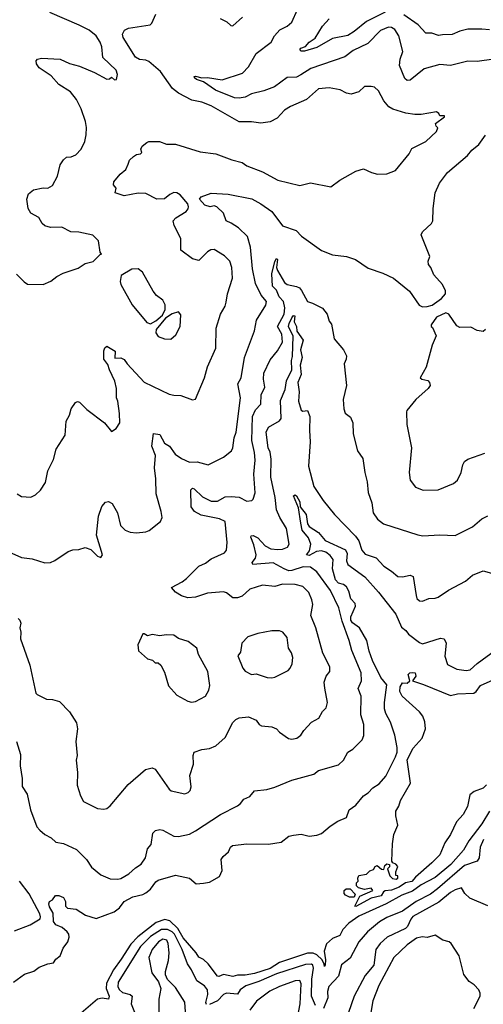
# Model space of a CAD drawing. Extents: x 1245515 to 1420776, y 606314 to 671314.
# Tile 259 of 385: x 1351094 to 1354075, y 640183 to 646519. Entities that reach past the tile are written whole.
import ezdxf

# ---------------------------------------------------------------- set-up
doc = ezdxf.new("R2010")
doc.units = 0

msp = doc.modelspace()

# ---------------------------------------------------------------- linework, layer by layer
at = {"layer": '0CON10XD'}
for points in [[(1351072.4, 644882.4), (1351121.7, 644831.7), (1351145, 644816.2), (1351244.1, 644815.9), (1351295, 644836.2), (1351332.8, 644867.2), (1351372.5, 644887.5), (1351470.9, 644919.1), (1351515, 644950), (1351565.9, 644964.1), (1351611.7, 645008.3), (1351620, 645010), (1351612.5, 645022.5), (1351601.2, 645095), (1351565, 645133.3), (1351475, 645152), (1351423.6, 645153.6), (1351365, 645183.8), (1351291.7, 645181.7), (1351255, 645192), (1351238.3, 645208.3), (1351217, 645247), (1351165.8, 645275), (1351148.9, 645305), (1351140, 645365), (1351151.2, 645398.8), (1351182.5, 645425), (1351245, 645437.1), (1351275, 645435.8), (1351305, 645452), (1351336.9, 645513.1), (1351353.8, 645585), (1351375, 645616.7), (1351395, 645633.8), (1351425, 645637.1), (1351455, 645649.2), (1351489.2, 645685), (1351512.9, 645735), (1351521.3, 645778.7), (1351523.6, 645826.4), (1351517.5, 645865), (1351488.5, 645945), (1351458.8, 646005), (1351420, 646055), (1351345, 646101.5), (1351297.2, 646157.2), (1351220, 646210), (1351202.5, 646235), (1351198.8, 646255), (1351207.5, 646265), (1351235, 646270.6), (1351355, 646264.4), (1351415, 646236.9), (1351479.3, 646219.3), (1351575, 646180), (1351655, 646136.7), (1351671.7, 646138.3), (1351685, 646150), (1351703, 646133), (1351716.1, 646133.9), (1351722.5, 646167.5), (1351713.8, 646195), (1351628.8, 646275), (1351621.4, 646345), (1351611.9, 646375), (1351585.6, 646415), (1351541.7, 646451.7), (1351477.1, 646485), (1351287.8, 646565)], [(1351078.3, 643468.3), (1351105, 643450), (1351165, 643446.7), (1351195, 643461.2), (1351228.3, 643491.7), (1351259.1, 643540.9), (1351274.3, 643615.7), (1351312.1, 643687.9), (1351327.5, 643755), (1351386, 643845), (1351393.8, 643935), (1351414, 643975), (1351424.2, 644015), (1351452, 644055), (1351465, 644062), (1351477.9, 644057.9), (1351525, 644010), (1351640, 643925), (1351685, 643870), (1351715, 643887.5), (1351738.8, 643925), (1351736, 643985), (1351724.3, 644064.3), (1351715.6, 644085.6), (1351716.9, 644145), (1351705, 644193.3), (1351670.8, 644265), (1351661.2, 644301.2), (1351634.6, 644335), (1351635, 644387.5), (1351642, 644408), (1351655, 644418.8), (1351708, 644385), (1351705, 644340), (1351745, 644342.5), (1351765, 644333.3), (1351784.2, 644304.2), (1351895, 644186.9), (1352055, 644110), (1352085, 644101.9), (1352130.3, 644100.3), (1352205, 644073.3), (1352225, 644077.5), (1352282.2, 644215), (1352301.5, 644285), (1352355.3, 644404.7), (1352357.1, 644535), (1352385.4, 644624.6), (1352414.3, 644675), (1352420.8, 644700.8), (1352429.4, 644755), (1352463.1, 644855), (1352458.9, 644925), (1352445, 644966.2), (1352410.3, 645000.3), (1352345, 645039.4), (1352322.6, 645037.4), (1352301.2, 645025), (1352245, 644970), (1352205, 644980.8), (1352131.2, 645035), (1352130.2, 645110.2), (1352087.8, 645195), (1352080.8, 645225), (1352098, 645245), (1352163.8, 645285), (1352177.9, 645302.1), (1352180, 645315), (1352174.3, 645335), (1352125, 645391.1), (1352105, 645404.4), (1352085, 645406.7), (1352058.8, 645395), (1352025, 645366.2), (1351975, 645363.8), (1351905, 645401.4), (1351855, 645402.7), (1351765, 645386.2), (1351707.5, 645405), (1351713.8, 645435), (1351696.7, 645456.7), (1351700, 645475), (1351740.8, 645525), (1351776, 645555), (1351790.5, 645589.5), (1351799.2, 645615), (1351825, 645639.2), (1351845, 645650.8), (1351870, 645655), (1351880, 645665), (1351873.3, 645685), (1351882.5, 645705), (1351911.7, 645728.3), (1351925, 645736), (1351993.9, 645736.1), (1352037.3, 645717.3), (1352095, 645718.2), (1352255, 645668.9), (1352355, 645655.6), (1352457.6, 645617.6), (1352525, 645600), (1352555, 645579.2), (1352655, 645539.2), (1352755, 645487.1), (1352895, 645452.5), (1352965, 645470), (1353095, 645442.5), (1353153, 645487), (1353255, 645544.3), (1353305, 645558.9), (1353356.8, 645536.8), (1353395, 645524.2), (1353455, 645526.2), (1353510.5, 645549.5), (1353598, 645655), (1353615, 645690), (1353705, 645735.8), (1353775, 645798.8), (1353783.3, 645823.3), (1353772.5, 645835), (1353768.3, 645851.7), (1353825, 645893.3), (1353825, 645900), (1353795, 645900), (1353790, 645915), (1353775, 645926.7), (1353675, 645908), (1353635, 645908.1), (1353578, 645918), (1353493.1, 645943.1), (1353468.8, 645958.8), (1353436.7, 645996.7), (1353401.9, 646061.9), (1353376.7, 646085), (1353355, 646090), (1353311.8, 646088.2), (1353275, 646055.6), (1353225, 646039.5), (1353195, 646046.5), (1353155, 646067.5), (1353085, 646081.2), (1353015.5, 646074.5), (1352938, 646005), (1352835, 645960), (1352796.7, 645936.7), (1352749.2, 645885), (1352705, 645861.1), (1352645, 645852.7), (1352585, 645861.2), (1352505, 645862.7), (1352325.2, 645965.2), (1352265, 645989.3), (1352200.7, 646000.7), (1352115.8, 646045.8), (1352077.4, 646077.4), (1351999.7, 646185), (1351925, 646249.1), (1351905, 646258.2), (1351865, 646263.8), (1351838.6, 646278.6), (1351759.1, 646405), (1351755.6, 646425), (1351768.8, 646451.2), (1351794.6, 646465.4), (1351933.8, 646486.2), (1351943.8, 646496.2), (1351970, 646555)], [(1354144.1, 646264.1), (1354035, 646250.6), (1353975, 646251.9), (1353865, 646223.5), (1353795, 646230.4), (1353695, 646202.7), (1353605, 646130.9), (1353585, 646128.1), (1353570.7, 646140.7), (1353536.2, 646225), (1353540, 646265), (1353557.1, 646315), (1353531.8, 646415), (1353506, 646456), (1353485, 646468.5), (1353465, 646471.8), (1353415, 646450), (1353333.1, 646366.9), (1353238.3, 646321.7), (1353185, 646280.5), (1352965.6, 646205), (1352902.5, 646165), (1352875, 646148.8), (1352815, 646146.7), (1352732.8, 646087.2), (1352665, 646061.8), (1352585, 646041.3), (1352545, 646020), (1352505, 646013.1), (1352475, 646016.7), (1352352.5, 646065), (1352275, 646119.1), (1352231.4, 646135), (1352218, 646145), (1352217, 646153), (1352225, 646156.5), (1352265, 646144.2), (1352302.8, 646147.2), (1352395, 646131.9), (1352525.8, 646174.2), (1352565, 646216.7), (1352615, 646301.8), (1352710.6, 646375), (1352732.9, 646415), (1352767.1, 646452.9), (1352815, 646476.7), (1352845, 646503.8), (1352880.4, 646585)], [(1353445, 646566.7), (1353325, 646506.8), (1353245, 646442.5), (1353205, 646418.2), (1353105, 646397.5), (1353005, 646340.3), (1352925, 646316.4), (1352905, 646316.9), (1352895.7, 646325), (1352901.5, 646335), (1352932.5, 646347.5), (1352955, 646374.5), (1352995, 646400.6), (1353042, 646478), (1353083.8, 646525)], [(1352383.9, 646526.1), (1352425.8, 646505.8), (1352452.3, 646482.3), (1352465, 646480), (1352527.5, 646535)], [(1354115, 646452.9), (1354065, 646458.7), (1353975, 646457.7), (1353925, 646445.5), (1353875, 646424.5), (1353812.5, 646422.5), (1353788.3, 646418.3), (1353745, 646432), (1353705, 646433.5), (1353656.1, 646486.1), (1353565, 646549.5)], [(1351005, 643103.8), (1351105, 643058.8), (1351175, 643050), (1351255, 643023.3), (1351293, 643027), (1351320.7, 643039.3), (1351405, 643096.7), (1351435, 643106.7), (1351475, 643108.8), (1351515, 643123.3), (1351550.5, 643110.5), (1351595, 643067.5), (1351615, 643057.5), (1351625.7, 643075), (1351587.6, 643202.4), (1351600.6, 643325), (1351623.2, 643386.8), (1351645, 643413.3), (1351665, 643418.8), (1351688.8, 643405), (1351723.1, 643345), (1351741.8, 643265), (1351772.9, 643235), (1351805, 643221.1), (1351845, 643217.1), (1351905, 643222.5), (1351927, 643233), (1351999.5, 643290.5), (1352010, 643315), (1352004.4, 643355), (1351971.4, 643468.6), (1351970.4, 643565), (1351961.5, 643635), (1351967.5, 643715), (1351943.9, 643775), (1351955, 643856.7), (1351995, 643849.2), (1352024.6, 643795), (1352056.8, 643775), (1352093.6, 643723.6), (1352135, 643696.2), (1352185, 643671.5), (1352235, 643674.5), (1352305, 643654.2), (1352405, 643703.3), (1352455.3, 643744.7), (1352464.4, 643765), (1352472.4, 643827.6), (1352486.4, 643865), (1352514.7, 644085.3), (1352497.3, 644175), (1352517.3, 644215), (1352539.3, 644345), (1352603.8, 644516.2), (1352617.5, 644585), (1352677.4, 644682.6), (1352681.9, 644705), (1352646.5, 644746.5), (1352611.5, 644821.5), (1352590.7, 644915), (1352578.8, 645055), (1352559.3, 645125), (1352500.3, 645180.2), (1352455, 645210.6), (1352421.2, 645225), (1352404.2, 645275), (1352361.1, 645315), (1352345, 645321.8), (1352319.2, 645315), (1352285.2, 645325), (1352250.3, 645365), (1352260.5, 645379.5), (1352325, 645403.1), (1352435, 645396.2), (1352586.1, 645366.1), (1352645, 645334.5), (1352715, 645284.5), (1352785, 645192.1), (1352872.7, 645162.7), (1352905.5, 645125.5), (1353035, 645034.3), (1353105, 645005.7), (1353195, 644996), (1353252.5, 644975), (1353335, 644920), (1353428.6, 644888.6), (1353497.5, 644855), (1353601.7, 644771.7), (1353662.9, 644682.9), (1353685, 644672), (1353715, 644672.9), (1353747.3, 644682.7), (1353807.5, 644725), (1353832.5, 644755), (1353832.5, 644775), (1353812.5, 644815), (1353756.4, 644876.4), (1353737.5, 644925), (1353723, 644943), (1353720, 644965), (1353732.5, 644995), (1353676.2, 645135), (1353683.8, 645155), (1353741.7, 645208.3), (1353751.2, 645225), (1353752.9, 645305), (1353765.8, 645405), (1353793.4, 645466.6), (1353845, 645536.2), (1353973.8, 645645), (1354001.1, 645678.9), (1354046, 645715), (1354089.2, 645775)], [(1351102.2, 642577.8), (1351100, 642535), (1351159.2, 642365), (1351198, 642185), (1351205.8, 642175.8), (1351265.9, 642145.9), (1351305, 642143.8), (1351350.7, 642130.7), (1351413.3, 642065), (1351460, 641995), (1351466.7, 641955), (1351455.8, 641875), (1351463.9, 641783.9), (1351458, 641755), (1351465.6, 641675), (1351463.2, 641593.2), (1351484.5, 641524.5), (1351505, 641488.8), (1351595, 641442.5), (1351635, 641438.8), (1351655, 641443.8), (1351675, 641460), (1351792.4, 641597.6), (1351902, 641695), (1351945.7, 641705.7), (1351965, 641696.2), (1351979.2, 641675), (1352055, 641567.5), (1352067.7, 641557.7), (1352155, 641538), (1352176.7, 641545), (1352191.2, 641558.8), (1352197.3, 641582.7), (1352188.1, 641655), (1352212.4, 641727.6), (1352209.2, 641785), (1352215.4, 641804.6), (1352265, 641822.2), (1352315, 641829.2), (1352355, 641847.1), (1352415, 641900.6), (1352464.6, 641995.4), (1352485, 642016), (1352504.4, 642025.6), (1352565, 642032.9), (1352615, 642010.8), (1352634.6, 641984.6), (1352650, 641975), (1352715, 641967.5), (1352745, 641956.7), (1352765, 641934.3), (1352822.5, 641892.5), (1352845, 641888.1), (1352875.3, 641894.7), (1352902.5, 641915), (1352921.4, 641945), (1352971.4, 641998.6), (1353018, 642025), (1353042.1, 642067.9), (1353065, 642090), (1353074.2, 642125), (1353057.1, 642217.1), (1353053.1, 642255), (1353065.7, 642295), (1353087.5, 642325), (1353087.5, 642355), (1353043.6, 642443.6), (1352999.1, 642605), (1352966.9, 642685), (1352978.9, 642755), (1352973.5, 642785), (1352953.8, 642833.8), (1352915, 642871.4), (1352864.6, 642884.6), (1352785, 642886.9), (1352735, 642872.3), (1352655, 642880), (1352574.2, 642855), (1352525, 642810), (1352495, 642798.5), (1352465, 642799.5), (1352425, 642831.5), (1352405, 642838.2), (1352302.2, 642827.8), (1352225, 642801.9), (1352175, 642798.6), (1352135, 642811.4), (1352096.7, 642835), (1352070, 642865), (1352139.4, 642900.6), (1352166.9, 642923.1), (1352245, 643002.5), (1352288.3, 643021.7), (1352325, 643048.6), (1352411.3, 643088.7), (1352424.2, 643105), (1352428.9, 643155), (1352415, 643290), (1352378.1, 643308.1), (1352260, 643330), (1352219.1, 643355), (1352196.7, 643385), (1352195.6, 643494.4), (1352205, 643504), (1352215, 643500.6), (1352268.8, 643448.8), (1352325, 643421.3), (1352365, 643421.8), (1352415, 643448.5), (1352455, 643451.5), (1352505.5, 643445.5), (1352555, 643420), (1352587.5, 643425), (1352595.9, 643434.1), (1352608.1, 643475), (1352599.7, 643595), (1352608.4, 643685), (1352604.8, 643735), (1352587.9, 643812.1), (1352592.2, 643965), (1352611.5, 644008.5), (1352644.7, 644045.3), (1352647.2, 644105), (1352670.9, 644155), (1352661.6, 644205), (1352663.2, 644245), (1352705, 644329.2), (1352752.7, 644387.3), (1352783.8, 644445), (1352780.3, 644495), (1352750.9, 644545), (1352793.8, 644625), (1352799.9, 644665), (1352789.7, 644705), (1352761.8, 644735), (1352745, 644778.9), (1352720.5, 644805), (1352716.2, 644883.8), (1352735, 644963.3), (1352745, 644983.3), (1352751.2, 644975), (1352746.5, 644925), (1352751.8, 644905), (1352798, 644828), (1352815, 644815.6), (1352873.2, 644803.2), (1352893, 644793), (1352907.2, 644777.2), (1352945, 644706.7), (1352977.5, 644695), (1353042.3, 644662.3), (1353071.2, 644625), (1353085, 644580), (1353099.3, 644559.3), (1353116.2, 644465), (1353176.2, 644395), (1353196.2, 644355), (1353194, 644335), (1353180, 644305), (1353196, 644165), (1353174.3, 644075), (1353178.8, 644015), (1353186.4, 643986.4), (1353221.7, 643961.7), (1353236.2, 643925), (1353238.6, 643855), (1353266.2, 643745), (1353300, 643695), (1353312.5, 643605), (1353328, 643545), (1353334.1, 643475.9), (1353359.1, 643409.1), (1353367.1, 643345), (1353394, 643304), (1353434, 643274), (1353653.4, 643203.4), (1353686.8, 643196.8), (1353795, 643203.3), (1353895, 643200), (1354005, 643256.2), (1354065, 643307.5), (1354105, 643326)], [(1351935, 644561.9), (1351969.2, 644580.8), (1352012.6, 644617.4), (1352030, 644655), (1352030, 644685), (1352014.2, 644714.2), (1351974, 644745), (1351951.3, 644771.3), (1351883.3, 644895), (1351855, 644916.7), (1351815, 644913.8), (1351746.2, 644873.8), (1351740.8, 644835), (1351744.2, 644815), (1351817.5, 644685), (1351910.9, 644570.9), (1351935, 644561.9)], [(1352065, 644462.5), (1352099.1, 644490.9), (1352125.7, 644544.3), (1352130.7, 644620.7), (1352115, 644638.8), (1352075, 644626.9), (1352031.7, 644598.3), (1351971.9, 644525), (1351968.6, 644505), (1351985, 644481.4), (1352025, 644465.7), (1352065, 644462.5)], [(1353306.6, 641983.4), (1353288.5, 642045), (1353290.6, 642165), (1353271.3, 642215), (1353292.7, 642265), (1353290, 642315), (1353229.1, 642459.1), (1353212.2, 642525), (1353167.8, 642647.8), (1353147.2, 642735), (1353093.6, 642845), (1353005.2, 642965.2), (1352965, 642997.1), (1352917.5, 642997.5), (1352845, 642974.2), (1352825, 642973), (1352794.3, 642984.3), (1352725, 643024.8), (1352594.2, 643014.2), (1352589.1, 643025), (1352610.7, 643055), (1352615.3, 643075), (1352599, 643139), (1352581.1, 643188.9), (1352582.2, 643197.8), (1352595, 643200.6), (1352625, 643184.5), (1352672.6, 643132.6), (1352708.8, 643115), (1352755, 643108.8), (1352785, 643111.8), (1352816, 643125), (1352827.5, 643145), (1352809.3, 643245), (1352766.3, 643316.3), (1352746.4, 643365), (1352737.9, 643445), (1352708.8, 643575), (1352711.7, 643691.7), (1352705.4, 643735.4), (1352691.8, 643765), (1352680, 643865), (1352695, 643897.1), (1352765, 643938), (1352775, 643953.3), (1352771.7, 644068.3), (1352801.4, 644138.6), (1352809.5, 644195), (1352845.1, 644265), (1352842.7, 644325), (1352849.2, 644350.8), (1352852.9, 644482.8), (1352823.4, 644545), (1352826.6, 644565), (1352845, 644600.6), (1352855, 644615.7), (1352863.8, 644613.8), (1352858.9, 644575), (1352873.8, 644545), (1352876.5, 644515), (1352916.9, 644456.9), (1352899.8, 644395), (1352910.3, 644345), (1352898.2, 644295), (1352903.5, 644235), (1352881.9, 644185), (1352891.8, 644125), (1352886.4, 644065), (1352905, 644006), (1352915, 643999.2), (1352945, 644003.3), (1352960.6, 643965), (1352957.1, 643875), (1352962.8, 643802.8), (1352951.2, 643645), (1352985, 643516), (1353045.7, 643425), (1353117.8, 643335), (1353253.8, 643195), (1353274.6, 643165), (1353295.3, 643105.3), (1353315, 643080.5), (1353386.7, 643056.7), (1353435, 643001.8), (1353485, 642970), (1353525, 642935.6), (1353555, 642933.8), (1353605, 642945.5), (1353624.3, 642935), (1353643.3, 642813.3), (1353648.8, 642795), (1353665, 642780), (1353685, 642778), (1353725.5, 642794.5), (1353765, 642795.5), (1353785, 642802.5), (1353851.2, 642848.8), (1353960, 642905), (1354006.7, 642945), (1354075, 642972), (1354182.3, 642942.3)], [(1354090, 644525), (1354075, 644513.3), (1354035, 644520), (1353995, 644541.2), (1353925, 644538), (1353905, 644550), (1353854.2, 644624.2), (1353835, 644632), (1353773.8, 644605), (1353740, 644555), (1353740, 644545), (1353748.3, 644538.3), (1353772.5, 644485), (1353745.9, 644424.1), (1353707.3, 644282.7), (1353670, 644215), (1353680, 644205), (1353718.3, 644198.3), (1353730, 644185), (1353733.8, 644165), (1353720, 644145), (1353640.5, 644075), (1353584.2, 644005), (1353582, 643995), (1353584, 643915), (1353614.4, 643765), (1353599.2, 643605), (1353605.7, 643555.7), (1353640.4, 643510.4), (1353689.4, 643490.6)], [(1353689.4, 643490.6), (1353785, 643493.5), (1353883.3, 643535), (1353910, 643555), (1353933.8, 643605), (1353943.8, 643655), (1353954.3, 643675.7), (1353975, 643690), (1354085, 643729.2)], [(1351275, 640442.9), (1351310.5, 640449.5), (1351326.9, 640473.1), (1351354.6, 640495.4), (1351373.1, 640545), (1351404.2, 640585), (1351412.9, 640615), (1351410, 640635), (1351399.7, 640649.7), (1351367.3, 640677.3), (1351327.1, 640695), (1351312.2, 640715), (1351309.3, 640769.3), (1351285, 640810), (1351281.3, 640828.7), (1351285, 640843.8), (1351305.6, 640854.4), (1351325, 640883.8), (1351346.1, 640883.9), (1351375, 640870.8), (1351387.5, 640845), (1351388.8, 640815), (1351401.7, 640801.7), (1351457.5, 640795), (1351517.5, 640757.5), (1351585, 640735.4), (1351701.6, 640778.4), (1351735, 640804.7), (1351765, 640843.7), (1351820.6, 640875), (1351885, 640889.3), (1351905, 640900), (1351936, 640924), (1351968.8, 640971.2), (1351985, 640981.9), (1352095, 641014.3), (1352185, 640995.5), (1352228.7, 640958.7), (1352275, 640962.3), (1352315, 640968.9), (1352378.8, 641005), (1352396.2, 641045), (1352390, 641115), (1352402.5, 641135), (1352436.2, 641165), (1352448.8, 641195), (1352462.5, 641205), (1352555, 641215.7), (1352695, 641212.9), (1352775, 641226), (1352825, 641264), (1352855, 641272), (1352905, 641277.5), (1352955, 641265.7), (1353005, 641271.1), (1353035, 641282.5), (1353090.4, 641329.6), (1353139.5, 641360.5), (1353196.2, 641385), (1353213.8, 641435), (1353256.6, 641463.4), (1353305.8, 641525), (1353335.4, 641544.6), (1353364.5, 641575.5), (1353405, 641600.8), (1353448.3, 641651.7), (1353510, 641775), (1353521.4, 641805), (1353521.9, 641835), (1353506.2, 641915), (1353478.3, 641998.3), (1353449.1, 642055), (1353441.1, 642085), (1353439.6, 642125), (1353455, 642238.8), (1353416.5, 642286.5), (1353363.6, 642395), (1353340.7, 642455), (1353326, 642525), (1353278.7, 642605), (1353235, 642638.6), (1353223.4, 642655), (1353224, 642676), (1353252.7, 642745), (1353251.8, 642761.8), (1353222.9, 642792.9), (1353211.5, 642841.5), (1353195, 642868.5), (1353175.5, 642885), (1353145, 642894.1), (1353124.3, 642915), (1353104.6, 642985), (1353110.9, 643045), (1353091.5, 643071.5), (1353062.9, 643092.9), (1353035, 643101.5), (1353003.4, 643096.6), (1352955, 643071.2), (1352938.6, 643075), (1352958.7, 643101.3), (1352966.6, 643143.4), (1352950.4, 643185), (1352911.2, 643235), (1352901.8, 643278.2), (1352887, 643377), (1352854.7, 643455), (1352865, 643461.5), (1352875, 643455.3), (1352895, 643415.8), (1352898.2, 643385), (1352936.6, 643335), (1352945.4, 643275), (1352955, 643257.8), (1353015, 643219.2), (1353057.4, 643167.4), (1353188.4, 643108.4), (1353200.1, 643085), (1353195.8, 643035.8), (1353204.1, 643014.1), (1353314.3, 642934.3), (1353401.3, 642835), (1353512.8, 642692.8), (1353549.7, 642609.7), (1353577.7, 642587.7), (1353594.5, 642564.5), (1353665, 642510.7), (1353685, 642501.8), (1353800.7, 642539.3), (1353823.9, 642533.9), (1353837, 642507), (1353827.6, 642422.4), (1353845, 642369.4), (1353905, 642339.4), (1353965, 642330), (1353991.2, 642335), (1354035, 642375.7), (1354155, 642464.6)], [(1351083.3, 642665), (1351094.4, 642654.4), (1351101.9, 642635), (1351095.6, 642605), (1351102.2, 642577.8)], [(1352198.3, 642128.3), (1352225, 642131.2), (1352288, 642165), (1352310.8, 642205), (1352315.7, 642235), (1352304.2, 642325), (1352243.3, 642435), (1352233.3, 642475), (1352178.3, 642518.3), (1352115, 642536.7), (1352085, 642558.8), (1352035, 642560), (1351995, 642553.8), (1351946.4, 642563.6), (1351915, 642553.3), (1351895, 642567.5), (1351885, 642567.5), (1351853.6, 642496.4), (1351857, 642457), (1351915, 642406.7), (1351947, 642397), (1351965, 642380), (1351985, 642380), (1352002.5, 642365), (1352025, 642320), (1352051.7, 642231.7), (1352105, 642173.3), (1352174.2, 642134.2), (1352198.3, 642128.3)], [(1352715, 642284.4), (1352735, 642288.6), (1352819.7, 642330.3), (1352834, 642345), (1352847.1, 642375), (1352850, 642415), (1352842, 642445), (1352823.1, 642475), (1352815, 642542.5), (1352786.8, 642576.8), (1352765, 642586), (1352715, 642586), (1352625, 642570), (1352561.7, 642548.3), (1352522.1, 642507.9), (1352515, 642450), (1352497.5, 642425), (1352528.1, 642345), (1352545, 642327.1), (1352585, 642305.7), (1352615, 642309.2), (1352685, 642285.8), (1352715, 642284.4)], [(1354095.4, 641594.6), (1354075, 641574.3), (1354017.2, 641552.8), (1353989.1, 641530.9), (1353974.2, 641455.8), (1353945.7, 641405), (1353903.3, 641356.7), (1353865, 641276), (1353827.7, 641222.3), (1353796.7, 641145), (1353745, 641092.5), (1353638.6, 641001.4), (1353615, 640972.5), (1353575, 640965.5), (1353535, 640937.2), (1353485, 640917.9), (1353445, 640912.9), (1353433.8, 640906.2), (1353418.3, 640881.7), (1353355, 640866.2), (1353255, 640812.5), (1353248.8, 640815), (1353281.4, 640878.6), (1353365.6, 640915), (1353355, 640930), (1353311.7, 640921.7), (1353273, 640933), (1353260, 640945), (1353260, 640965), (1353270, 640975), (1353267.5, 640995), (1353275, 641012.5), (1353325, 641020), (1353345, 641042.5), (1353368.8, 641051.2), (1353380.7, 641069.3), (1353393.6, 641076.4), (1353421.7, 641051.7), (1353435, 641050), (1353443, 641077), (1353455, 641087.5), (1353471.7, 641081.7), (1353471.7, 641068.3), (1353460, 641055), (1353466.4, 641036.4), (1353475, 641010), (1353491.7, 640991.7), (1353515, 640987.5), (1353526.2, 640995), (1353525, 641010), (1353512.5, 641012.5), (1353513.6, 641036.4), (1353525, 641070), (1353512.5, 641085), (1353493.3, 641093.3), (1353486.7, 641105), (1353490.6, 641215), (1353499.4, 641275), (1353525.8, 641335), (1353512, 641395), (1353512.6, 641425), (1353531.7, 641458.3), (1353542.2, 641495), (1353608.1, 641605), (1353585, 641756.4), (1353625, 641831.3), (1353681.8, 641895), (1353703.8, 641955), (1353700, 642000), (1353687.4, 642037.4), (1353665.9, 642065.9), (1353552.7, 642165), (1353539.4, 642195), (1353541.4, 642225), (1353555, 642252.5), (1353585, 642250), (1353602.5, 642265), (1353591.2, 642305), (1353602.5, 642315), (1353621.7, 642318.3), (1353636.7, 642315), (1353641.2, 642295), (1353620, 642265), (1353691.2, 642241.2), (1353865, 642170), (1353908.9, 642181.1), (1354015, 642185.7), (1354028.8, 642195), (1354056.8, 642235), (1354138.7, 642271.3)], [(1351073.1, 641875), (1351099.9, 641789.9), (1351097.3, 641717.3), (1351109.4, 641635), (1351110, 641585), (1351141.1, 641535), (1351163.5, 641435), (1351204.5, 641325), (1351223, 641303), (1351255, 641276.7), (1351296, 641255), (1351327.3, 641227.3), (1351375, 641217.5), (1351459.7, 641179.7), (1351524, 641115), (1351555, 641065.8), (1351615.6, 641015.6), (1351675, 640990), (1351725, 640987.5), (1351745, 640992.5), (1351795, 641022.9), (1351838.1, 641061.9), (1351875, 641084.4), (1351902.2, 641125), (1351915.5, 641184.5), (1351939.4, 641210.6), (1351950, 641285), (1351968.3, 641301.7), (1351995, 641307.5), (1352015, 641303.3), (1352085.5, 641264.5), (1352115, 641263.1), (1352185, 641278.5), (1352225, 641298.8), (1352385.6, 641405), (1352495, 641461.1), (1352514.2, 641475), (1352535, 641504), (1352575, 641520), (1352604.1, 641555.9), (1352684.2, 641564.2), (1352735, 641579.4), (1352843.3, 641625), (1352985, 641663.1), (1353015, 641686.9), (1353145, 641724.2), (1353176, 641755), (1353203.3, 641805), (1353236.7, 641825), (1353295.8, 641884.2), (1353306.8, 641913.2), (1353306.6, 641983.4)], [(1354114.3, 641425.7), (1354065, 641345.3), (1353982.4, 641235), (1353948.3, 641175), (1353866.7, 641083.3), (1353765, 640999), (1353675, 640952.2), (1353619.6, 640910.4), (1353552.4, 640885), (1353450.5, 640829.5), (1353275, 640749.2), (1353211.3, 640705), (1353172.8, 640665), (1353153.5, 640626.5), (1353105, 640605.8), (1353068, 640572), (1353052.5, 640525), (1353061.4, 640468.6), (1353059.2, 640435), (1353055, 640426.7), (1353051.7, 640441.7), (1353039.5, 640469.5), (1353005, 640501.7), (1352981.5, 640511.5), (1352945, 640512), (1352765, 640453), (1352705, 640413.5), (1352605, 640380.9), (1352545, 640370.4), (1352495, 640370.2), (1352465, 640360.8), (1352404.5, 640375.5), (1352375, 640361.3), (1352365, 640363.2), (1352305, 640443.1), (1352275, 640471.3), (1352245, 640487.3), (1352229.2, 640515), (1352145, 640610.6), (1352110.3, 640670.3), (1352059.4, 640719.4), (1352028, 640728), (1351970.7, 640709.3), (1351853.2, 640616.8), (1351809.6, 640570.4), (1351745.9, 640474.1), (1351696.3, 640405), (1351651.2, 640318.8), (1351650.5, 640285), (1351669.2, 640235), (1351665, 640215.8), (1351625, 640223), (1351594.2, 640215.8), (1351475, 640113.8)], [(1354077.5, 641242.5), (1354056.1, 641195), (1354048.8, 641125), (1354036.9, 641103.1), (1353955, 641076.4), (1353780.8, 640925), (1353735, 640891.9), (1353642.7, 640845), (1353555, 640781.3), (1353455, 640741.2), (1353407.3, 640712.7), (1353330.4, 640649.6), (1353275.7, 640584.3), (1353219.4, 640480.6), (1353163.8, 640436.2), (1353145.2, 640364.8), (1353082.9, 640297.1), (1353072.9, 640265), (1353076.1, 640225), (1353046.9, 640155)], [(1351060, 640655), (1351162, 640695), (1351225, 640733.8), (1351228.6, 640745), (1351223.5, 640765), (1351155, 640893.1), (1351092.2, 640975)], [(1353245, 640873.3), (1353215, 640873.3), (1353190, 640885), (1353180, 640895), (1353180, 640915), (1353193, 640927), (1353220, 640925), (1353251.7, 640891.7), (1353245, 640873.3)], [(1354105, 640816), (1353989.2, 640865), (1353955.8, 640895), (1353935, 640931.4), (1353895, 640919.1), (1353865, 640901.8), (1353790.5, 640839.5), (1353622.9, 640747.1), (1353608.8, 640731.2), (1353587.3, 640682.7), (1353575, 640670.8), (1353457.8, 640615), (1353411.2, 640575), (1353385.3, 640534.7), (1353370.7, 640435), (1353315, 640367.5), (1353246, 640235), (1353209.1, 640130.9)], [(1352295, 640182.7), (1352290.4, 640195), (1352303.8, 640245), (1352300.9, 640275), (1352282.4, 640302.4), (1352234.2, 640335), (1352199.6, 640405), (1352173.1, 640443.1), (1352137.8, 640535), (1352088.7, 640635), (1352075, 640649.3), (1352045, 640665.1), (1352005, 640663.9), (1351935, 640619.7), (1351871.2, 640555), (1351727.4, 640325), (1351724.3, 640295), (1351735.2, 640275.2), (1351755, 640259.6), (1351804.2, 640245), (1351816.2, 640235), (1351811.6, 640185), (1351831.7, 640131.7)], [(1352162.7, 640105), (1352155, 640196.2), (1352095, 640291.2), (1352043.5, 640343.5), (1352032.4, 640372.4), (1352031.5, 640395), (1352051.1, 640465), (1352054.7, 640515), (1352048.9, 640575), (1352039.6, 640595), (1352015, 640601.3), (1351985.9, 640585), (1351945.9, 640535), (1351924.6, 640485), (1351942.9, 640385), (1351987, 640327), (1352002, 640285), (1351988.6, 640215), (1351988.8, 640088.8)], [(1353682.7, 640617.3), (1353645, 640609.6), (1353585, 640566.2), (1353500, 640485), (1353403.1, 640305), (1353365.5, 640204.5), (1353347.7, 640105)], [(1354014.4, 640155.6), (1354055.8, 640235), (1354055.8, 640255), (1354046.2, 640275), (1354017.4, 640307.4), (1353985, 640330), (1353950, 640375), (1353919.2, 640495), (1353868.8, 640575), (1353855, 640585.8), (1353815, 640595.7), (1353765, 640627.5), (1353715, 640612.2), (1353682.7, 640617.3)], [(1351054.5, 640325.5), (1351125, 640377.1), (1351185, 640395.7), (1351218.8, 640421.2), (1351275, 640442.9)], [(1352996.4, 640175), (1352970.9, 640235), (1352972.1, 640345), (1352983.2, 640415), (1352978.4, 640435), (1352970.3, 640440.3), (1352931.6, 640438.4), (1352745, 640379.5), (1352631.1, 640328.9), (1352548.9, 640301.1), (1352511.9, 640275), (1352495, 640248.2), (1352425, 640254), (1352404.6, 640245), (1352365.2, 640204.8), (1352315, 640182.5)], [(1352878.9, 640085), (1352897.8, 640185), (1352903.7, 640315), (1352896.6, 640336.6), (1352865, 640334.3), (1352765, 640297.4), (1352702.7, 640267.3), (1352617.3, 640202.7), (1352574.5, 640145)]]:
    msp.add_lwpolyline(points, dxfattribs=at)

doc.saveas('drawing.dxf')
